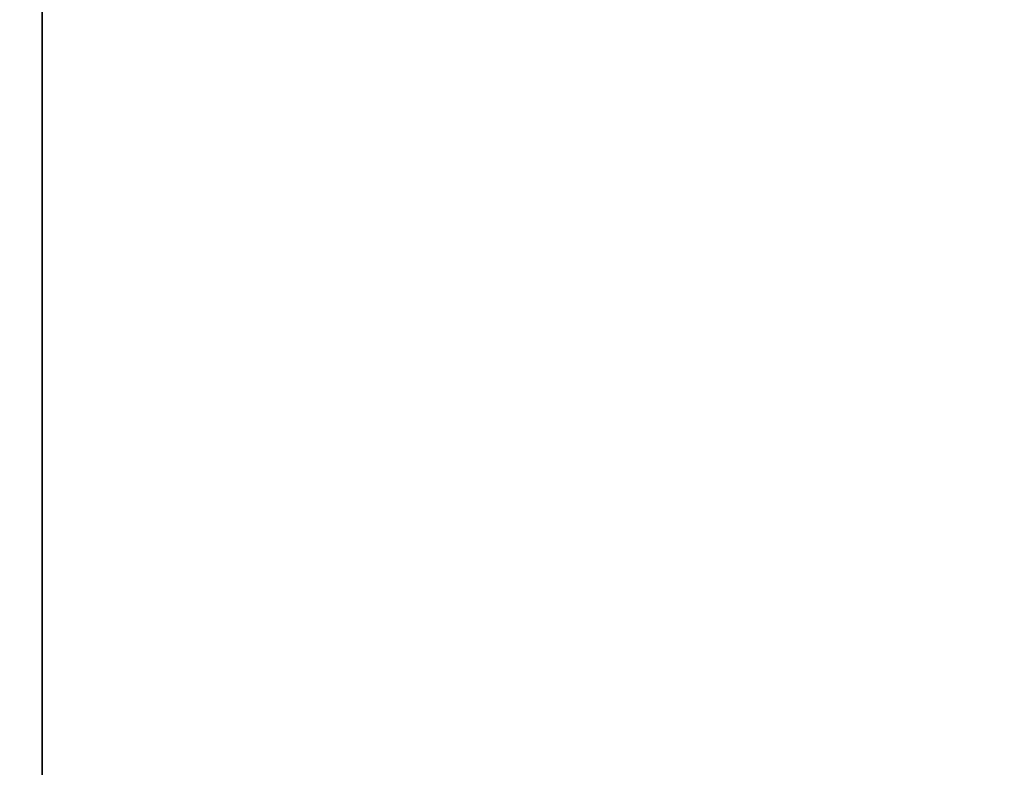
# Model space of a CAD drawing. Extents: x 0 to 80, y 0 to 80.
# Tile 452 of 656: x 9.28177 to 9.28433, y 35.4184 to 35.42034. Entities that reach past the tile are written whole.
import ezdxf

# ---------------------------------------------------------------- set-up
doc = ezdxf.new("R2010")
doc.units = 0
doc.header["$LTSCALE"] = 25.4
doc.layers.get('0').update_dxf_attribs({"color": 13, "linetype": 'CONTINUOUS'})

# ---------------------------------------------------------------- blocks, each defined once
blk = doc.blocks.new('ORBIT-I-KINKIET-20-7806-78')
at = {"color": 7}
blk.add_line((25.6784382, 35.7683601, 302.7523499), (25.6784382, 35.64608, 302.7523499), dxfattribs=at)
mesh = blk.add_polyface(dxfattribs=at)
corners = [(25.9350891, 35.7683601, 344.9284973), (25.2029629, 35.64608, 344.5432434), (25.9350891, 35.64608, 344.9284973)]
mesh.append_faces([[corners[k] for k in face] for face in [(0, 1, 2)]], dxfattribs={"color": 7})
mesh = blk.add_polyface(dxfattribs=at)
corners = [(25.9350891, 35.7683601, 344.9284973), (25.2029629, 35.7683601, 344.5432434), (25.2029629, 35.64608, 344.5432434)]
mesh.append_faces([[corners[k] for k in face] for face in [(0, 1, 2)]], dxfattribs={"color": 7})
mesh = blk.add_polyface(dxfattribs=at)
corners = [(26.4027424, 35.64608, 302.3838806), (25.6784382, 35.7683601, 302.7523499), (26.4027424, 35.7683601, 302.3838806)]
mesh.append_faces([[corners[k] for k in face] for face in [(0, 1, 2)]], dxfattribs={"color": 7})
mesh = blk.add_polyface(dxfattribs=at)
corners = [(26.4027424, 35.64608, 302.3838806), (25.6784382, 35.64608, 302.7523499), (25.6784382, 35.7683601, 302.7523499)]
mesh.append_faces([[corners[k] for k in face] for face in [(0, 1, 2)]], dxfattribs={"color": 7})

msp = doc.modelspace()

# ---------------------------------------------------------------- block references
at = {"color": 0}
msp.add_blockref('ORBIT-I-KINKIET-20-7806-78', (-16.3966141, -0.3460782, -57.5), dxfattribs=at)

doc.saveas('drawing.dxf')
